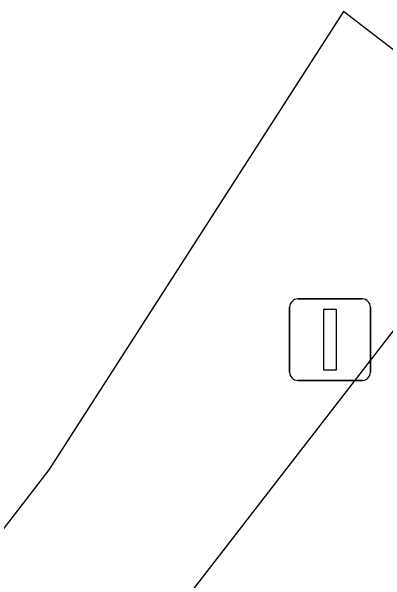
# Model space of a CAD drawing. Extents: x 161402 to 161933, y 381650 to 382313.
# Drawn here: x 161742.56 to 161747.15, y 382129.87 to 382136.85 of the extents above; entities that cross this region are included whole.
import ezdxf

# ---------------------------------------------------------------- set-up
doc = ezdxf.new("R2010")
doc.units = 0
for name, color, linetype in [('IMGEO_Groenvoorziening', 7, 'Continuous'), ('IMGEO_Parkeervlak_open', 7, 'Continuous'), ('IMGEO_Verkeersbordpaal', 7, 'Continuous')]:
    doc.layers.add(name, color=color, linetype=linetype)

msp = doc.modelspace()

# ---------------------------------------------------------------- linework, layer by layer
at = {"layer": 'IMGEO_Groenvoorziening'}
msp.add_lwpolyline([(161747.742, 382135.994), (161746.632, 382136.848), (161743.016, 382131.225), (161739.959, 382127.26), (161737.784, 382129.023)], dxfattribs=at)
at = {"layer": 'IMGEO_Parkeervlak_open'}
msp.add_lwpolyline([(161743.769, 382128.441), (161748.644, 382134.736)], dxfattribs=at)
at = {"layer": 'IMGEO_Verkeersbordpaal'}
for p, q in [((161746.0701, 382133.3215), (161746.8599, 382133.3215)), ((161746.8599, 382133.3215), (161746.0701, 382133.3215)), ((161745.9701, 382132.4225), (161745.9701, 382133.2215)), ((161745.9701, 382133.2215), (161745.9701, 382132.4225)), ((161746.9599, 382133.2215), (161746.9599, 382132.4225)), ((161746.9599, 382132.4225), (161746.9599, 382133.2215)), ((161746.8599, 382132.3225), (161746.0701, 382132.3225)), ((161746.0701, 382132.3225), (161746.8599, 382132.3225))]:
    msp.add_line(p, q, dxfattribs=at)
msp.add_lwpolyline([(161746.39, 382133.197), (161746.54, 382133.197), (161746.54, 382132.447), (161746.39, 382132.447), (161746.39, 382133.197)], dxfattribs=at)
for centre, start, end in [((161746.0701, 382133.2215), 90, 180), ((161746.0701, 382133.2215), 90, 180), ((161746.8599, 382133.2215), 0, 90), ((161746.8599, 382133.2215), 360, 90), ((161746.0701, 382132.4225), 180, 270), ((161746.0701, 382132.4225), 180, 270), ((161746.8599, 382132.4225), 270, 0), ((161746.8599, 382132.4225), 270, 0)]:
    msp.add_arc(centre, 0.1, start, end, dxfattribs=at)

doc.saveas('drawing.dxf')
